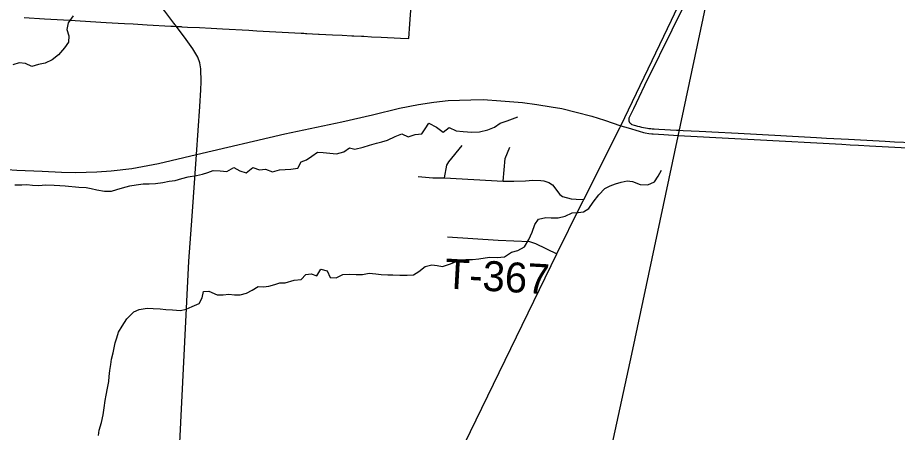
# Model space of a CAD drawing. Extents: x 114604 to 551442, y 316898 to 567001.
# Drawn here: x 221220 to 230034, y 451213 to 455370 of the extents above; entities that cross this region are included whole.
import ezdxf

# ---------------------------------------------------------------- set-up
doc = ezdxf.new("R2010")
doc.units = 0
for name, color, linetype in [('_CIVIL_CONSTRUCTION', 7, 'Continuous'), ('DV_X_County_Line', 7, 'Continuous'), ('GE_P_Alignment_1000_Bearings', 7, 'Continuous'), ('GE_P_Alignment_1000_Cardinal_Points', 7, 'Continuous'), ('GE_P_Alignment_100_Cardinal_Points', 7, 'Continuous'), ('GE_P_Alignment_100_Stations', 7, 'Continuous'), ('GE_P_Alignment_500_Bearings', 7, 'Continuous'), ('PM_P_Cells', 7, 'Continuous'), ('PM_P_Crosswalk', 7, 'Continuous')]:
    doc.layers.add(name, color=color, linetype=linetype)

msp = doc.modelspace()

# ---------------------------------------------------------------- linework, layer by layer
at = {"layer": '_CIVIL_CONSTRUCTION'}
for points in [[(227264.8, 454286.5), (227769.8, 455344.3), (227831.5, 455470.2), (227838.1, 455484.4)], [(226860.1, 453482.6), (226885.9, 453534.8), (226891.5, 453546.2), (227253.3, 454263.7), (227264.8, 454286.5)], [(225214, 450109.4), (225244.5, 450169.5), (225352.5, 450391.4), (226623, 453003.6), (226860.1, 453482.6)]]:
    msp.add_lwpolyline(points, dxfattribs=at)
at = {"layer": 'DV_X_County_Line'}
msp.add_lwpolyline([(221777.2, 455386.6), (221727.4, 455318.4), (221713.5, 455252.3), (221733.5, 455188.3), (221729.6, 455122.2), (221689.7, 455068.1), (221629.8, 454998), (221566, 454945.8), (221496.1, 454911.7), (221428.2, 454901.5), (221362.3, 454879.4), (221300.4, 454909.3), (221236.4, 454917.2), (221172.5, 454897.1)], dxfattribs=at)
at = {"layer": 'GE_P_Alignment_1000_Bearings'}
msp.add_lwpolyline([(226780, 449260.9), (227372, 451998.2), (228493.8, 457281.6), (229748.5, 463013.5), (231131.5, 469427.4), (232050.9, 473605.1), (232281.6, 474116.9), (232537.2, 474624.4), (232878.6, 475119.9), (233175.5, 475473), (233592, 475928.6), (234287.2, 476526.2), (236117, 478006.2)], dxfattribs=at)
at = {"layer": 'GE_P_Alignment_1000_Cardinal_Points'}
msp.add_line((228597.4, 454148.6), (229477.6, 454100.4), dxfattribs=at)
for points in [[(227264.8, 454286.5), (227336, 454265.7), (227445.3, 454230.5), (227490.6, 454218.8), (227507.6, 454215.7), (227543.3, 454209.1), (227574.8, 454205.6), (227587.9, 454204.2), (227694, 454197.3), (227836.2, 454189), (228405.9, 454159.1), (228597.4, 454148.6)], [(229477.6, 454100.4), (229560.4, 454095.9), (229644.3, 454092.8), (229753.9, 454085), (230828.4, 454027.8), (232077.3, 453960.8), (233497.7, 453885.6), (234024.7, 453859.9), (234386.6, 453838.3)], [(225498.2, 453764.2), (225520.3, 453890.2), (225539.6, 453925.8), (225673.1, 454088.1)], [(226085.1, 453731.2), (226104.8, 453956.5), (226150, 454072.1)], [(225234, 453778.2), (225381.2, 453765.1), (225445, 453765.5), (225498.2, 453764.2), (226085.1, 453731.2), (226189.7, 453731.9), (226306.6, 453734.5), (226381, 453740.4), (226460.8, 453737.4), (226492.7, 453735.9), (226542.5, 453716.7), (226579.9, 453694), (226653.3, 453596.9), (226680, 453577.6), (226766.5, 453554.7)], [(225526.1, 453172.9), (226033.8, 453139.8), (226348.7, 453125.3)]]:
    msp.add_lwpolyline(points, dxfattribs=at)
at = {"layer": 'GE_P_Alignment_100_Cardinal_Points'}
for points in [[(226766.5, 453554.7), (226814.5, 453551.6), (226891.5, 453546.2)], [(226348.7, 453125.3), (226409.7, 453106.8), (226623, 453003.6)]]:
    msp.add_lwpolyline(points, dxfattribs=at)
at = {"layer": 'GE_P_Alignment_100_Stations'}
for points in [[(221285.5, 455370.1), (221488.1, 455358.4), (221742.3, 455343.6), (222107.7, 455322.4), (222227.8, 455315.4), (222291.7, 455311.7), (222377.6, 455306.7), (222518.1, 455298.5), (222755.6, 455284.8), (222780.5, 455283.4), (222810.8, 455281.7), (222858.9, 455279.1), (222865.1, 455278.7), (222921, 455275.7), (223041, 455269.2), (223160.5, 455262.7), (223272.6, 455256.7), (223536.5, 455242.4), (223617.7, 455238), (224060.1, 455214.1), (224089, 455212.6), (224105.7, 455211.7), (224118.9, 455210.9), (224175.6, 455207.6), (224234.7, 455204.2), (224236.8, 455204.1), (224242, 455203.9), (224374.5, 455197.5), (224471, 455192.9), (224568.3, 455188.2), (224589.2, 455187.2), (224666.8, 455183.5), (224669.1, 455183.4), (224687.8, 455182.5), (224764.4, 455178.8), (224862.4, 455174.1), (225057.5, 455164.8), (225140.9, 455160.8), (225150.8, 455305.9), (225166.2, 455530.1)], [(227898, 455494.1), (227650.5, 454994.7), (227646.1, 454985.8), (227501, 454689.8), (227443.8, 454570.7), (227389, 454456.8), (227346.6, 454368.7), (227344.6, 454363.7), (227343.5, 454359.8), (227342.8, 454356.9), (227342.2, 454353.5), (227341.9, 454349), (227341.9, 454345.5), (227342.1, 454342.5), (227343.1, 454336.1), (227344.2, 454332.2), (227345.2, 454329.4), (227347.9, 454323.5), (227349.4, 454320.9), (227351.6, 454317.6), (227355.8, 454312.6), (227358.6, 454309.8), (227360.9, 454307.9), (227365, 454305), (227368, 454303.2), (227371.6, 454301.4), (227374.4, 454300.3), (227397.8, 454292.8), (227410.8, 454288.8), (227430, 454283.3), (227449.8, 454278.1), (227470.3, 454273.3), (227489.9, 454269.2), (227510, 454265.4), (227530.3, 454262.2), (227543.6, 454260.3), (227564, 454257.8), (227577.4, 454256.5), (227597.3, 454254.9), (227644.7, 454252.3), (227819.5, 454243.3), (227853.3, 454241.4), (227855.6, 454241.3), (227887.1, 454239.4), (228047.1, 454231.2), (228113.1, 454227.7), (228173.4, 454224.6), (228439.3, 454210.8), (228866, 454187.9), (228923.7, 454184.8), (229224.7, 454168.6), (229324.5, 454162.9), (229544.7, 454151.4), (229602.9, 454148.2), (229912.3, 454131.6), (230003.2, 454126.7), (230189.2, 454116.7)]]:
    msp.add_lwpolyline(points, dxfattribs=at)
at = {"layer": 'GE_P_Alignment_500_Bearings'}
msp.add_line((222969, 453378.6), (223013.3, 453997.1), dxfattribs=at)
for points in [[(222784.1, 455315.2), (222694.6, 455433.5), (222503.2, 455685.9), (222352.9, 455887.1), (222261.6, 456013.6), (222159.4, 456138.2), (222015.7, 456325.9), (221876.6, 456506.5), (221695.2, 456761.4), (221510.1, 457011.6), (221361.4, 457213.7), (221238.5, 457361.4), (221193.3, 457418.5), (221152, 457462.3)], [(223054.5, 454646.3), (223059.7, 454727.5), (223056.6, 454857.2), (223046.1, 454918.3), (223026, 454974.1), (222975.5, 455058.5), (222909.6, 455149.1), (222811, 455279.6), (222784.1, 455315.2)], [(223013.3, 453997.1), (223043.9, 454478.7), (223054.5, 454646.3)], [(223013.3, 453997.1), (223898.5, 454204.9), (224467.3, 454325.6), (224774.2, 454394.1), (225046.6, 454462.3), (225237.1, 454498.1), (225391.2, 454521), (225532.8, 454538.3), (225762.1, 454547.1), (225883.8, 454549.7), (226061.4, 454536.3), (226277.6, 454517.6), (226421.8, 454500.2), (226564.2, 454477.2), (226671.5, 454457.6), (226815.8, 454423.6), (226971.3, 454382.2), (227099, 454340.7), (227264.8, 454286.5)], [(220916.8, 453861.7), (221211.7, 453841), (221466.1, 453829.6), (221659.6, 453820.4), (221800.1, 453818.8), (222014.7, 453823), (222157.7, 453834.6), (222364.2, 453857.3), (222631.4, 453906.9), (223013.3, 453997.1)], [(222788.4, 450136.6), (222802.8, 450291.7), (222823.3, 450556.7), (222836, 450910), (222936.7, 452928.9), (222969, 453378.6)]]:
    msp.add_lwpolyline(points, dxfattribs=at)
at = {"layer": 'PM_P_Cells'}
for points in [[(221192, 453692.5), (221261.9, 453695.1), (221313.8, 453697.6), (221369.8, 453692), (221427.8, 453688.5), (221501.6, 453693.2), (221587.6, 453691.9), (221643.5, 453688.4), (221697.5, 453682.8), (221833.5, 453672), (221905.4, 453668.6), (221957.4, 453659), (222013.5, 453643.5), (222091.5, 453632.2), (222159.4, 453630.7), (222213.2, 453647.2), (222271, 453665.7), (222342.8, 453684.4), (222406.6, 453694.9), (222476.5, 453703.5), (222538.4, 453704), (222600.3, 453706.6), (222674.1, 453719.2), (222740, 453729.8), (222797.8, 453738.3), (222865.6, 453756.9), (222927.4, 453773.4), (223013.2, 453786.2), (223073, 453800.7), (223126.8, 453817.2), (223180.6, 453837.7), (223250.5, 453834.2), (223316.5, 453828.8), (223386.1, 453867.4), (223446.3, 453835.9), (223508.4, 453814.4), (223577.9, 453867.1), (223644, 453845.6), (223703.9, 453852.1), (223772, 453824.7), (223843.8, 453845.3), (223899.7, 453847.8), (223957.6, 453850.3), (224027.5, 453860.9), (224060.9, 453923.2), (224114.7, 453945.7), (224168.3, 453982.2), (224225.9, 454022.8), (224281.9, 454017.2), (224347.9, 454011.8), (224415.8, 454006.4), (224487.6, 454025), (224545.2, 454063.5), (224599.3, 454050), (224683, 454070.7), (224746.7, 454093.3), (224816.5, 454111.9), (224868.3, 454126.4), (224924.1, 454142.8), (225001.8, 454177.6), (225069.5, 454204.2), (225133.6, 454174.7), (225201.4, 454197.3), (225269.3, 454203.9), (225302.8, 454254.2), (225340.3, 454312.6), (225416.5, 454273.2), (225484.9, 454221.8), (225542.4, 454268.3), (225612.6, 454236.9), (225682.6, 454227.5), (225770.6, 454222.2), (225848.5, 454224.9), (225932.2, 454245.6), (225995.9, 454272.2), (226053.5, 454310.8), (226125.2, 454335.4), (226177, 454353.9), (226230.8, 454374.3)], [(225545.8, 452898.9), (225605.5, 452923.4), (225657.3, 452939.9), (225711.2, 452944.4), (225777.1, 452946.9), (225841, 452951.5), (225948.7, 452968.4), (226022.7, 452967.1), (226096.6, 452973.7), (226168.1, 453020.4), (226231.9, 453034.9), (226297.5, 453071.5), (226342.9, 453146), (226376.2, 453220.4), (226401.6, 453296.7), (226437.1, 453351.1), (226510.8, 453367.7), (226566.8, 453364.2), (226636.7, 453364.8), (226704.5, 453379.4), (226774.2, 453412), (226834.1, 453416.6), (226890, 453425.1), (226941.7, 453455.5), (226987.1, 453522), (227042.4, 453592.6), (227101.8, 453657.1), (227155.5, 453685.6), (227209.3, 453704.1), (227265.1, 453720.6), (227327, 453733.2), (227381, 453727.7), (227457.1, 453696.3), (227533.1, 453692.9), (227600.7, 453725.6), (227638.3, 453780), (227669.7, 453842.3)], [(222029.9, 451181.1), (222035.5, 451235.2), (222058.8, 451311.5), (222078.1, 451389.8), (222087.6, 451457.9), (222096.9, 451534.1), (222108.5, 451586.2), (222119.9, 451656.4), (222133.3, 451724.6), (222136.9, 451774.7), (222142.4, 451832.8), (222153.9, 451894.9), (222161.4, 451947), (222176.9, 452009.2), (222186.4, 452061.4), (222198, 452111.5), (222215.6, 452161.7), (222231.1, 452217.9), (222266.6, 452278.3), (222315.9, 452352.8), (222383.2, 452421.4), (222439, 452445.9), (222518.8, 452456.6), (222576.7, 452455.1), (222646.7, 452451.7), (222704.7, 452446.2), (222772.6, 452440.7), (222852.6, 452433.4), (222908.4, 452447.9), (222968.1, 452474.5), (223037.8, 452505.1), (223067.3, 452563.4), (223080.8, 452625.6), (223136.7, 452628), (223218.9, 452592.7), (223278.8, 452593.2), (223334.7, 452597.7), (223392.7, 452592.2), (223450.6, 452590.7), (223512.4, 452609.2), (223570.1, 452637.7), (223629.7, 452674.3), (223681.7, 452672.7), (223735.6, 452679.2), (223795.4, 452695.7), (223847.2, 452712.2), (223901.1, 452712.6), (223990.8, 452739.4), (224060.7, 452744), (224108.2, 452796.5), (224160.1, 452802.9), (224216.2, 452781.4), (224257.6, 452847.8), (224321.7, 452832.3), (224350.2, 452766.5), (224412.1, 452763), (224477.8, 452795.6), (224541.7, 452800.2), (224611.6, 452794.8), (224675.6, 452795.3), (224743.4, 452807.9), (224807.4, 452802.5), (224861.4, 452796.9), (224927.3, 452791.5), (224979.3, 452791.9), (225049.2, 452788.5), (225123.1, 452789.1), (225185, 452793.7), (225240.7, 452824.2), (225304.2, 452876.8), (225370, 452893.4), (225424, 452885.8), (225476, 452876.3), (225545.8, 452898.9)]]:
    msp.add_lwpolyline(points, dxfattribs=at)

# ---------------------------------------------------------------- texts
at = {"layer": 'PM_P_Crosswalk'}
msp.add_text('T-367', height=300.01, rotation=356.77035, dxfattribs=at).set_placement((225493.2, 452656.3))

doc.saveas('drawing.dxf')
